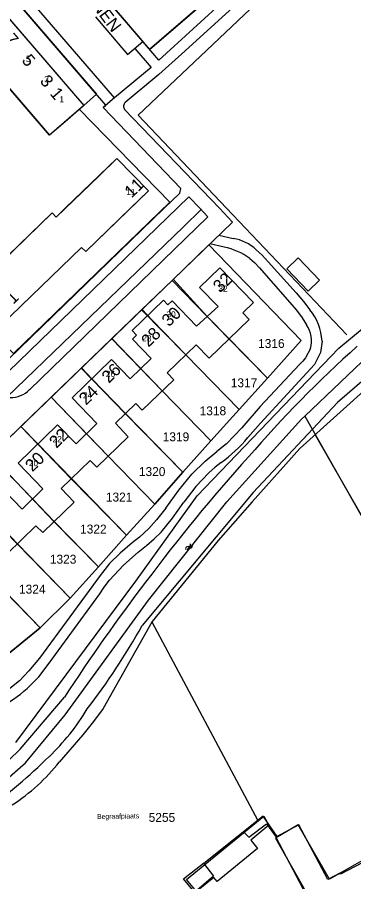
# Model space of a CAD drawing. Extents: x 148816 to 151297, y 399515 to 402500.
# Drawn here: x 150136.3 to 150204.2, y 400114.1 to 400288.6 of the extents above; entities that cross this region are included whole.
import ezdxf

# ---------------------------------------------------------------- set-up
doc = ezdxf.new("R2010")
doc.units = 0
for name, color, linetype in [('B01 Hoofdgebouw  [T] Norm', 7, 'Continuous'), ('B01 hoofgebouw', 7, 'Continuous'), ('B02 Bijgebouw  [D] Norm', 7, 'Continuous'), ('B07 Tussenmuur  [T] Norm', 7, 'Continuous'), ('G01 perceelsgrens', 7, 'Continuous'), ('G02 sectiegrens', 7, 'Continuous'), ('S05 Water  Norm', 7, 'Continuous'), ('T04 Haag heg  [D] Gem', 7, 'Continuous'), ('T09 Insteek water  [T] Norm', 7, 'Continuous'), ('V00 Kant verharding algemeen  [T] Norm', 7, 'Continuous'), ('Z01 perceelnummer', 7, 'Continuous'), ('Z02 huisnummer', 7, 'Continuous'), ('Z02 Huisnummer  [Tekst] Norm', 7, 'Continuous'), ('Z06 straatnaam', 7, 'Continuous'), ('Z19 Overige Tekst  [Tekst] Gem', 7, 'Continuous')]:
    doc.layers.add(name, color=color, linetype=linetype)

msp = doc.modelspace()

# ---------------------------------------------------------------- linework, layer by layer
at = {"layer": 'B01 Hoofdgebouw  [T] Norm'}
for p, q in [((150127.1, 400296.97), (150149.7, 400270.74)), ((150120.18, 400291), (150142.77, 400264.77)), ((150149.7, 400270.74), (150142.77, 400264.77)), ((150156.37, 400260.07), (150145.96, 400250)), ((150162.73, 400253.5), (150156.37, 400260.07)), ((150159.11, 400250), (150162.73, 400253.5)), ((150145.96, 400250), (150144.13, 400248.23)), ((150150.09, 400241.27), (150159.11, 400250)), ((150143.3, 400249.09), (150126.58, 400232.86)), ((150143.3, 400249.09), (150144.13, 400248.23)), ((150132.93, 400226.32), (150149.26, 400242.12)), ((150149.26, 400242.12), (150150.09, 400241.27)), ((150190.66, 400237.81), (150192.98, 400240.03)), ((150192.98, 400240.03), (150197.29, 400235.53)), ((150177.16, 400238.02), (150173.06, 400234.03)), ((150183.95, 400231.02), (150177.16, 400238.02)), ((150194.98, 400233.28), (150190.66, 400237.81)), ((150197.29, 400235.53), (150194.98, 400233.28)), ((150173.06, 400234.03), (150176.81, 400230.17)), ((150172.45, 400226.19), (150167.51, 400231.3)), ((150176.81, 400230.17), (150172.45, 400226.19)), ((150181.78, 400228.9), (150183.95, 400231.02)), ((150183.08, 400227.54), (150181.78, 400228.9)), ((150175.03, 400219.72), (150183.08, 400227.54)), ((150159.53, 400223.58), (150163.28, 400219.7)), ((150166.55, 400216.78), (150172.38, 400222.45)), ((150172.38, 400222.45), (150175.03, 400219.72)), ((150163.28, 400219.7), (150159.04, 400215.6)), ((150155.3, 400219.47), (150147.32, 400211.76)), ((150159.04, 400215.6), (150155.3, 400219.47)), ((150167.87, 400215.39), (150166.55, 400216.78)), ((150161.49, 400209.24), (150167.87, 400215.39)), ((150147.32, 400211.76), (150152.36, 400206.54)), ((150156.08, 400206.65), (150160.18, 400210.61)), ((150160.18, 400210.61), (150161.49, 400209.24)), ((150144.4, 400206.32), (150136.42, 400198.58)), ((150148.15, 400202.45), (150144.4, 400206.32)), ((150152.36, 400206.54), (150148.15, 400202.45)), ((150158.67, 400203.9), (150156.08, 400206.65)), ((150152.31, 400197.73), (150158.67, 400203.9)), ((150145.15, 400193.47), (150150.99, 400199.11)), ((150150.99, 400199.11), (150152.31, 400197.73)), ((150136.42, 400198.58), (150141.46, 400193.37)), ((150141.46, 400193.37), (150137.23, 400189.29)), ((150147.75, 400190.71), (150145.15, 400193.47)), ((150137.23, 400189.29), (150133.51, 400193.15)), ((150141.41, 400184.55), (150147.75, 400190.71)), ((150134.22, 400180.26), (150140.04, 400185.88)), ((150140.04, 400185.88), (150141.41, 400184.55))]:
    msp.add_line(p, q, dxfattribs=at)
msp.add_lwpolyline([(150167.51, 400231.3), (150166.68, 400230.5), (150165.76, 400231.46), (150159.45, 400225.35), (150160.37, 400224.39), (150159.53, 400223.58)], dxfattribs=at)
at = {"layer": 'B01 hoofgebouw'}
for points in [[(150123.31, 400293.71), (150127.1, 400296.97), (150149.7, 400270.74), (150145.91, 400267.48)], [(150145.91, 400267.48), (150142.75, 400264.8), (150120.18, 400291), (150123.31, 400293.71)], [(150132.93, 400226.32), (150149.26, 400242.12), (150150.09, 400241.27), (150162.73, 400253.5), (150156.37, 400260.07), (150152.78, 400256.59)], [(150152.78, 400256.59), (150144.13, 400248.22), (150143.29, 400249.08), (150130.17, 400236.34)], [(150192.98, 400240.03), (150190.66, 400237.81), (150194.98, 400233.28), (150197.29, 400235.53), (150192.98, 400240.03)], [(150166.68, 400230.5), (150167.51, 400231.3), (150172.45, 400226.19), (150176.81, 400230.17), (150173.06, 400234.03), (150177.16, 400238.02), (150183.95, 400231.02), (150181.78, 400228.9), (150183.08, 400227.54), (150175.03, 400219.72), (150172.38, 400222.45), (150166.55, 400216.78), (150167.87, 400215.39), (150161.49, 400209.24), (150160.18, 400210.61), (150156.08, 400206.65), (150158.67, 400203.9), (150152.31, 400197.73), (150150.99, 400199.11), (150145.15, 400193.47), (150147.75, 400190.71), (150141.41, 400184.55), (150140.04, 400185.88), (150134.22, 400180.26)], [(150166.68, 400230.5), (150165.76, 400231.46), (150159.45, 400225.35), (150160.37, 400224.39)], [(150133.51, 400193.15), (150137.23, 400189.29), (150141.46, 400193.37), (150136.42, 400198.58), (150144.4, 400206.32), (150148.15, 400202.45), (150152.36, 400206.54), (150147.32, 400211.76), (150155.3, 400219.47), (150159.04, 400215.6), (150163.28, 400219.7), (150159.53, 400223.58), (150160.37, 400224.39)], [(150186.01, 400127.29), (150187.06, 400125.49), (150183.39, 400122.47), (150184.77, 400120.79), (150176.62, 400114.09), (150175.92, 400114.94), (150172.44, 400112.07), (150170.45, 400114.49), (150186.01, 400127.29)], [(150210.14, 400112.15), (150206.4, 400118.59), (150199.28, 400114.56), (150192.97, 400125.54), (150188.4, 400122.85), (150195.6, 400110.11)]]:
    msp.add_lwpolyline(points, dxfattribs=at)
at = {"layer": 'B02 Bijgebouw  [D] Norm'}
for p, q in [((150185.94, 400127.31), (150173.91, 400117.74)), ((150188.76, 400123.2), (150185.94, 400127.31)), ((150183.01, 400123.02), (150186.6, 400125.74)), ((150186.6, 400125.74), (150188.51, 400123.06)), ((150193.13, 400125.51), (150188.46, 400123.03)), ((150198.97, 400114.5), (150193.13, 400125.51)), ((150182.01, 400124.08), (150183.01, 400123.02)), ((150188.46, 400123.03), (150196.55, 400107.77)), ((150169.85, 400114.65), (150173.88, 400117.79)), ((150173.88, 400117.79), (150175.87, 400115.2)), ((150206, 400117.94), (150201.49, 400115.55)), ((150175.87, 400115.2), (150171.15, 400111.13)), ((150201.37, 400115.77), (150198.97, 400114.5)), ((150201.49, 400115.55), (150201.37, 400115.77)), ((150171.77, 400112.3), (150169.85, 400114.65))]:
    msp.add_line(p, q, dxfattribs=at)
at = {"layer": 'B07 Tussenmuur  [T] Norm'}
for p, q in [((150170.3, 400220.42), (150163.52, 400227.44)), ((150179.04, 400223.62), (150174.63, 400228.18)), ((150165.53, 400213.13), (150161.16, 400217.65)), ((150158.09, 400208.59), (150151.31, 400215.61)), ((150154.63, 400199.98), (150150.26, 400204.49)), ((150147.2, 400195.45), (150140.41, 400202.45)), ((150143.73, 400186.81), (150139.35, 400191.33)), ((150136.3, 400182.27), (150129.52, 400189.29))]:
    msp.add_line(p, q, dxfattribs=at)
at = {"layer": 'G01 perceelsgrens'}
for points in [[(150167.04, 400251.21), (150135.49, 400220.71), (150118.87, 400237.89), (150117.21, 400236.42), (150078.08, 400281.75), (150079.99, 400317.72), (150092.08, 400317.06), (150099.2, 400316.7), (150102.37, 400316.66), (150103.87, 400316.63), (150103.95, 400320.48), (150127.45, 400320.1), (150135.59, 400306.23), (150128.76, 400300.32), (150152.25, 400273.02), (150149.7, 400270.74), (150148.82, 400269.98), (150167.04, 400251.21)], [(150154.77, 400291.67), (150155.07, 400291.28), (150162.94, 400282.09), (150179.11, 400295.99), (150172.79, 400307.19)], [(150167.51, 400235.45), (150174.96, 400242.64), (150193.55, 400223.3), (150186.78, 400215.73)], [(150161.38, 400229.53), (150167.51, 400235.45)], [(150167.51, 400235.45), (150179.04, 400223.6), (150186.78, 400215.73)], [(150155.35, 400223.71), (150161.38, 400229.53)], [(150161.38, 400229.53), (150170.3, 400220.43), (150181.05, 400209.4)], [(150149.17, 400217.74), (150155.35, 400223.71)], [(150155.35, 400223.71), (150165.53, 400213.16), (150175.31, 400203.04)], [(150143.12, 400211.9), (150149.17, 400217.74)], [(150149.17, 400217.74), (150158.08, 400208.6), (150169.67, 400196.76)], [(150181.05, 400209.4), (150186.78, 400215.73)], [(150136.97, 400205.97), (150143.12, 400211.9)], [(150143.12, 400211.9), (150154.59, 400199.97), (150164.03, 400190.29)], [(150175.31, 400203.04), (150181.05, 400209.4)], [(150194.32, 400208.05), (150208.2, 400183.64), (150234.85, 400136.45), (150246.29, 400116.32)], [(150130.91, 400200.12), (150136.97, 400205.97)], [(150136.97, 400205.97), (150147.14, 400195.42), (150158.35, 400183.99)], [(150169.67, 400196.76), (150175.31, 400203.04)], [(150130.91, 400200.12), (150143.67, 400186.8), (150152.67, 400177.64)], [(150164.03, 400190.29), (150169.67, 400196.76)], [(150124.68, 400194.11), (150129.45, 400189.22), (150136.23, 400182.25), (150146.93, 400171.3)], [(150158.35, 400183.99), (150164.03, 400190.29)], [(150118.77, 400188.4), (150127.15, 400179.5), (150131.44, 400174.96), (150140.86, 400165.34)], [(150152.67, 400177.64), (150158.35, 400183.99)], [(150146.93, 400171.3), (150152.67, 400177.64)], [(150140.86, 400165.34), (150146.93, 400171.3)], [(150134.33, 400159.96), (150140.86, 400165.34)]]:
    msp.add_lwpolyline(points, dxfattribs=at)
at = {"layer": 'G02 sectiegrens'}
for points in [[(150194.32, 400208.05), (150208.71, 400221.75), (150238.01, 400246.3), (150252.98, 400257.3), (150258.42, 400262.88), (150259.61, 400264.46)], [(150081.6, 400104.7), (150082.62, 400105.64), (150091.1, 400112.9), (150093.49, 400114.51), (150107.92, 400121.87), (150132.44, 400133.25), (150137.91, 400138.09), (150145.92, 400147.73), (150162.75, 400170.87), (150178.59, 400190.74), (150193.67, 400207.44), (150194.32, 400208.05)]]:
    msp.add_lwpolyline(points, dxfattribs=at)
at = {"layer": 'S05 Water  Norm'}
for centre, start, end in [((150170.68, 400181.29), 78.2713, 202.1264), ((150171.02, 400181), 78.2713, 202.1264), ((150170.85, 400182.12), 258.2713, 22.1264), ((150171.2, 400181.83), 258.2713, 22.1264)]:
    msp.add_arc(centre, 0.425, start, end, dxfattribs=at)
at = {"layer": 'T04 Haag heg  [D] Gem'}
for p, q in [((150179.12, 400296.02), (150162.97, 400282.08)), ((150202.78, 400224.43), (150178.49, 400250)), ((150174.63, 400228.18), (150167.77, 400235.69)), ((150163.52, 400227.44), (150161.45, 400229.59)), ((150161.16, 400217.65), (150155.33, 400223.68)), ((150179.04, 400223.62), (150186.78, 400215.73)), ((150170.3, 400220.42), (150181.05, 400209.4)), ((150151.31, 400215.61), (150149.21, 400217.78)), ((150165.53, 400213.13), (150175.31, 400203.04)), ((150150.26, 400204.49), (150143.09, 400211.87)), ((150158.09, 400208.59), (150169.67, 400196.76)), ((150140.41, 400202.45), (150136.98, 400205.98)), ((150139.35, 400191.33), (150130.89, 400200.1)), ((150154.63, 400199.98), (150164.03, 400190.29)), ((150147.2, 400195.45), (150158.35, 400183.99)), ((150143.73, 400186.81), (150152.67, 400177.64)), ((150136.3, 400182.27), (150146.93, 400171.3)), ((150131.52, 400174.99), (150140.86, 400165.34)), ((150163.43, 400166.5), (150184.82, 400126.43))]:
    msp.add_line(p, q, dxfattribs=at)
for points in [[(150203.48, 400309.36), (150160.65, 400268.78), (150178.49, 400250)], [(150174.96, 400242.64), (150193.55, 400223.3), (150186.78, 400215.73), (150181.05, 400209.4), (150175.31, 400203.04), (150169.67, 400196.76), (150164.03, 400190.29), (150158.35, 400183.99)], [(150158.35, 400183.99), (150152.67, 400177.64), (150146.93, 400171.3), (150140.86, 400165.34), (150134.33, 400159.96), (150127.86, 400154.2), (150121.25, 400148.96), (150114.41, 400143.71)]]:
    msp.add_lwpolyline(points, dxfattribs=at)
at = {"layer": 'T09 Insteek water  [T] Norm'}
for p, q in [((150201.19, 400221.75), (150230.71, 400246.42)), ((150235.93, 400241.22), (150200.91, 400210.81)), ((150222.8, 400228.19), (150193.34, 400201.53)), ((150172.59, 400191.97), (150201.19, 400221.75)), ((150200.91, 400210.81), (150183.86, 400192.6)), ((150193.34, 400201.53), (150183.69, 400190.77)), ((150160.18, 400174.71), (150172.59, 400191.97)), ((150183.86, 400192.6), (150161.48, 400165.76)), ((150183.69, 400190.77), (150176.79, 400182.97)), ((150176.79, 400182.97), (150163.53, 400166.62)), ((150136.01, 400142.19), (150160.18, 400174.71)), ((150163.53, 400166.62), (150153.58, 400149.01)), ((150136.85, 400140.8), (150145.8, 400151.3)), ((150153.58, 400149.01), (150151.65, 400146.4)), ((150151.65, 400146.4), (150149.53, 400143.73)), ((150149.53, 400143.73), (150144.73, 400138.21))]:
    msp.add_line(p, q, dxfattribs=at)
for centre, radius, start, end in [((150369.44, 400038.59), 246.53, 131.8709, 139.1628), ((150430.13, 399975.92), 333.52, 137.8347, 143.4558), ((150466.68, 399942.23), 382.99, 142.6628, 146.9137), ((150034.47, 400237.25), 145.75, 322.7022, 330.6277), ((150109.43, 400173.87), 47.97, 313.8748, 328.6752), ((150060.08, 400223.83), 118.19, 306.2366, 314.3329), ((150088.36, 400188.97), 68.35, 308.0978, 315.1918), ((150113.76, 400162.64), 39.45, 302.9739, 321.7294)]:
    msp.add_arc(centre, radius, start, end, dxfattribs=at)
at = {"layer": 'V00 Kant verharding algemeen  [T] Norm'}
for p, q in [((150154.17, 400270.84), (150128.77, 400300.32)), ((150180.57, 400294.29), (150164.82, 400279.92)), ((150155.91, 400272.28), (150139.35, 400291.47)), ((150161.6, 400283.68), (150155.08, 400291.28)), ((150182.07, 400292.65), (150169.51, 400281.17)), ((150152.05, 400288.65), (150158.54, 400281.05)), ((150158.54, 400281.05), (150161.6, 400283.68)), ((150164.82, 400279.92), (150161.6, 400283.68)), ((150160.01, 400282.27), (150163.29, 400278.46)), ((150169.51, 400281.17), (150164.85, 400277.05)), ((150163.29, 400278.46), (150155.91, 400272.28)), ((150164.85, 400277.05), (150158.08, 400271.37)), ((150155.91, 400272.28), (150153.62, 400270.37)), ((150153.62, 400270.37), (150154.17, 400270.84)), ((150169.3, 400254.02), (150153.62, 400270.37)), ((150157.94, 400269.97), (150177.08, 400250)), ((150165.93, 400250), (150169.09, 400253.05)), ((150169.09, 400253.05), (150169.3, 400254.02)), ((150131, 400213.67), (150170.93, 400252.31)), ((150170.93, 400252.31), (150173.14, 400250)), ((150129.82, 400215.08), (150165.93, 400250)), ((150173.4, 400249.73), (150169.8, 400246.25)), ((150173.14, 400250), (150174.77, 400248.29)), ((150177.08, 400250), (150179.73, 400247.23)), ((150174.77, 400248.29), (150138.75, 400213.39)), ((150179.73, 400247.23), (150078.42, 400149.47)), ((150134.16, 400211.89), (150169.8, 400246.25)), ((150176.98, 400244.58), (150179.87, 400243.94)), ((150178.04, 400242.18), (150175.17, 400242.83)), ((150184.49, 400241.63), (150185.68, 400240.53)), ((150185.68, 400240.53), (150186.94, 400239.21)), ((150183.2, 400239.88), (150184.17, 400239.08)), ((150184.17, 400239.08), (150185.17, 400238.02)), ((150186.94, 400239.21), (150192.6, 400232.97)), ((150185.17, 400238.02), (150192.64, 400229.42)), ((150192.6, 400232.97), (150194.08, 400231.19)), ((150194.08, 400231.19), (150195.31, 400229.53)), ((150192.64, 400229.42), (150193.77, 400227.88)), ((150193.77, 400227.88), (150194.65, 400226.46)), ((150197.79, 400223.18), (150197.51, 400220.92)), ((150195.47, 400221.67), (150194.44, 400219.83)), ((150194.44, 400219.83), (150193.91, 400219.13)), ((150197.51, 400220.92), (150196.27, 400218.49)), ((150193.26, 400218.46), (150185.28, 400209.96)), ((150196.27, 400218.49), (150185.34, 400206.6)), ((150193.91, 400219.13), (150193.26, 400218.46)), ((150185.28, 400209.96), (150181.59, 400205.71)), ((150181.59, 400205.71), (150180.08, 400204.04)), ((150185.34, 400206.6), (150182.78, 400203.71)), ((150180.08, 400204.04), (150178.48, 400202.47)), ((150196.4, 400204.3), (150246.59, 400116.46)), ((150178.48, 400202.47), (150176.56, 400200.89)), ((150174.17, 400198.93), (150176.56, 400200.89)), ((150171.52, 400196.3), (150174.17, 400198.93)), ((150177.44, 400198.68), (150176.23, 400197.73)), ((150176.23, 400197.73), (150174.97, 400196.6)), ((150168.87, 400193.12), (150171.52, 400196.3)), ((150174.97, 400196.6), (150172.32, 400193.81)), ((150172.32, 400193.81), (150169.86, 400190.71)), ((150166.29, 400189.47), (150168.87, 400193.12)), ((150167.58, 400187.44), (150169.86, 400190.71)), ((150166.29, 400189.47), (150164.4, 400187.11)), ((150164.4, 400187.11), (150162.81, 400185.37)), ((150165.29, 400184.62), (150167.58, 400187.44)), ((150162.81, 400185.37), (150160.94, 400183.63)), ((150160.94, 400183.63), (150159.44, 400182.44)), ((150162.35, 400181.91), (150163.9, 400183.25)), ((150163.9, 400183.25), (150165.29, 400184.62)), ((150159.44, 400182.44), (150157.02, 400180.36)), ((150160.7, 400180.59), (150162.35, 400181.91)), ((150157.02, 400180.36), (150154.91, 400178.3)), ((150157.74, 400177.94), (150160.7, 400180.59)), ((150154.91, 400178.3), (150152.98, 400175.88)), ((150154.92, 400174.93), (150157.74, 400177.94)), ((150152.98, 400175.88), (150140.75, 400159.16)), ((150153.83, 400173.53), (150154.92, 400174.93)), ((150152.95, 400172.19), (150153.83, 400173.53)), ((150142.71, 400158.18), (150152.95, 400172.19)), ((150140.75, 400159.16), (150138.62, 400156.6)), ((150140.61, 400155.45), (150142.71, 400158.18)), ((150138.62, 400156.6), (150136.69, 400154.61)), ((150138.3, 400153.06), (150140.61, 400155.45)), ((150136.69, 400154.61), (150134.77, 400153.07))]:
    msp.add_line(p, q, dxfattribs=at)
for centre, radius, start, end in [((150158.68, 400270.6), 0.971, 127.8922, 220.6866), ((150178.39, 400235.2), 8.86, 46.4893, 80.3806), ((150175.33, 400229.17), 13.29, 53.7056, 78.2458), ((150187.19, 400222.7), 10.61, 2.5885, 40.0778), ((150190.13, 400223.22), 5.56, 343.8062, 35.6224), ((150135, 400217.07), 5.25, 220.3096, 315.5521), ((150160.05, 400222.5), 29.49, 306.1433, 320.4321), ((150118.36, 400176.07), 30.44, 297.6458, 310.9095)]:
    msp.add_arc(centre, radius, start, end, dxfattribs=at)

# ---------------------------------------------------------------- texts
at = {"layer": 'Z01 perceelnummer'}
for s, p in [('1316', (150184.88, 400221.81)), ('1317', (150179.37, 400213.88)), ('1318', (150173.08, 400208.22)), ('1319', (150165.63, 400202.98)), ('1320', (150160.82, 400195.95)), ('1321', (150154.15, 400190.81)), ('1322', (150148.95, 400184.35)), ('1323', (150142.85, 400178.26)), ('1324', (150136.62, 400172.22)), ('5255', (150162.8, 400126.14))]:
    msp.add_text(s, height=1.8, dxfattribs=at).set_placement(p)
at = {"layer": 'Z02 huisnummer'}
for s, rotation, p in [('7', 310.7442, (150133.62, 400283.99)), ('5', 310.7442, (150137.04, 400279.77)), ('3', 310.7442, (150140.71, 400275.6)), ('1', 310.7442, (150142.73, 400273.09)), ('11', 44.0276, (150159.36, 400251.98)), ('32', 44.1896, (150177.24, 400232.86)), ('1', 44.0276, (150135.46, 400230.51)), ('30', 44.0276, (150166.88, 400225.97)), ('28', 44.0276, (150162.76, 400221.85)), ('26', 44.1086, (150154.75, 400214.56)), ('24', 44.1086, (150150.16, 400210.14)), ('22', 44.1086, (150144.17, 400201.43)), ('20', 44.1086, (150139.32, 400196.67))]:
    msp.add_text(s, height=2.5, rotation=rotation, dxfattribs=at).set_placement(p)
at = {"layer": 'Z02 Huisnummer  [Tekst] Norm'}
for s, p in [('5', (150138.02, 400279.55)), ('3', (150141.71, 400275.46)), ('1', (150144.77, 400271.38)), ('11', (150158.29, 400252.68)), ('32', (150176.88, 400233.14)), ('30', (150166.39, 400227.97)), ('28', (150161.49, 400223.13)), ('26', (150154.15, 400215.94)), ('24', (150149.52, 400211.62)), ('22', (150143.4, 400202.76)), ('20', (150138.62, 400197.96))]:
    msp.add_text(s, height=1.25, dxfattribs=at).set_placement(p)
at = {"layer": 'Z06 straatnaam'}
msp.add_text('GEZWORENEN', height=2.5, rotation=307.317, dxfattribs=at).set_placement((150140.73, 400304.67))
at = {"layer": 'Z19 Overige Tekst  [Tekst] Gem'}
msp.add_text('Begraafplaats', height=1, rotation=0.977, dxfattribs=at).set_placement((150152.38, 400126.71))

doc.saveas('drawing.dxf')
